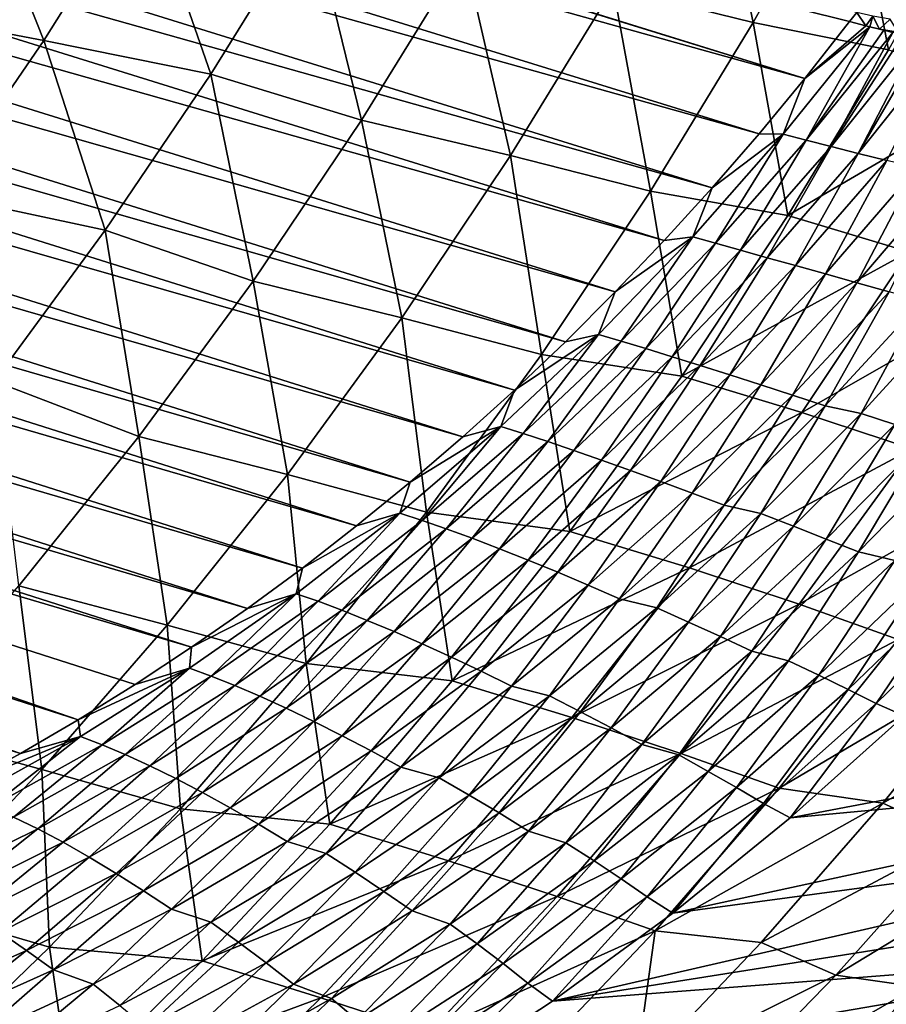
# Model space of a CAD drawing. Header units: metres. Extents: x -46 to 104, y -30 to 30.
# Tile 636 of 656: x 96.55 to 100.04, y -10.41 to -6.46. Entities that reach past the tile are written whole.
import ezdxf

# ---------------------------------------------------------------- set-up
doc = ezdxf.new("R2010")
doc.units = ezdxf.units.M
doc.layers.add('solid_26_000_502_XXX', color=7, linetype='CONTINUOUS')

msp = doc.modelspace()

# ---------------------------------------------------------------- linework, layer by layer
at = {"layer": 'solid_26_000_502_XXX'}
for points in [[(90.668579, -4.17861, 276.99881), (90.486946, -4.389445, 277.087219), (99.525375, -6.916634, 288.802917)], [(90.668579, -4.17861, 276.99881), (99.525375, -6.916634, 288.802917), (99.709572, -6.69407, 288.714935)], [(95.172081, -5.294667, 282.672699), (90.668579, -4.17861, 276.99881), (99.709572, -6.69407, 288.714935)], [(90.486946, -4.389445, 277.087219), (90.301178, -4.594897, 277.179657), (99.336861, -7.133836, 288.894989)], [(90.486946, -4.389445, 277.087219), (99.336861, -7.133836, 288.894989), (99.525375, -6.916634, 288.802917)], [(90.301178, -4.594897, 277.179657), (90.11142, -4.794817, 277.276001), (99.144142, -7.345524, 288.99115)], [(90.301178, -4.594897, 277.179657), (99.144142, -7.345524, 288.99115), (99.336861, -7.133836, 288.894989)], [(90.11142, -4.794817, 277.276001), (89.917801, -4.989059, 277.376221), (98.947372, -7.551547, 289.091339)], [(90.11142, -4.794817, 277.276001), (98.947372, -7.551547, 289.091339), (99.144142, -7.345524, 288.99115)], [(89.917801, -4.989059, 277.376221), (89.720467, -5.177482, 277.480225), (98.746681, -7.75176, 289.195435)], [(89.917801, -4.989059, 277.376221), (98.746681, -7.75176, 289.195435), (98.947372, -7.551547, 289.091339)], [(89.720467, -5.177482, 277.480225), (89.519554, -5.359948, 277.587921), (98.542213, -7.94602, 289.303375)], [(89.720467, -5.177482, 277.480225), (98.542213, -7.94602, 289.303375), (98.746681, -7.75176, 289.195435)], [(95.280037, -5.321452, 282.808899), (95.172081, -5.294667, 282.672699), (99.709572, -6.69407, 288.714935)], [(95.280037, -5.321452, 282.808899), (99.709572, -6.69407, 288.714935), (99.889305, -6.466303, 288.631195)], [(99.918625, -6.429837, 288.615082), (95.280037, -5.321452, 282.808899), (99.889305, -6.466303, 288.631195)], [(89.519554, -5.359948, 277.587921), (89.315216, -5.536325, 277.69928), (98.334114, -8.134191, 289.4151)], [(89.519554, -5.359948, 277.587921), (98.334114, -8.134191, 289.4151), (98.542213, -7.94602, 289.303375)], [(89.315216, -5.536325, 277.69928), (89.107605, -5.706485, 277.814178), (98.122528, -8.316137, 289.530548)], [(89.315216, -5.536325, 277.69928), (98.122528, -8.316137, 289.530548), (98.334114, -8.134191, 289.4151)], [(99.5019, -6.469131, 278.420624), (98.939224, -6.329808, 277.74884), (99.32634, -5.636385, 277.608032)], [(99.889618, -5.771812, 278.280151), (99.5019, -6.469131, 278.420624), (99.32634, -5.636385, 277.608032)], [(89.107605, -5.706485, 277.814178), (88.896858, -5.870304, 277.932556), (97.907608, -8.491733, 289.649597)], [(89.107605, -5.706485, 277.814178), (97.907608, -8.491733, 289.649597), (98.122528, -8.316137, 289.530548)], [(100.04528, -6.579552, 279.113983), (99.5019, -6.469131, 278.420624), (99.889618, -5.771812, 278.280151)], [(100.424271, -5.894977, 278.977234), (100.04528, -6.579552, 279.113983), (99.889618, -5.771812, 278.280151)], [(96.650139, -6.541474, 276.073944), (95.943695, -6.408446, 275.533539), (96.346519, -5.778034, 275.369232)], [(97.051987, -5.90171, 275.912109), (96.650139, -6.541474, 276.073944), (96.346519, -5.778034, 275.369232)], [(88.896858, -5.870304, 277.932556), (88.683144, -6.027663, 278.054291), (97.689507, -8.660852, 289.772186)], [(88.896858, -5.870304, 277.932556), (97.689507, -8.660852, 289.772186), (97.907608, -8.491733, 289.649597)], [(97.321785, -6.676935, 276.649292), (96.650139, -6.541474, 276.073944), (97.051987, -5.90171, 275.912109)], [(97.72316, -6.029188, 276.48938), (97.321785, -6.676935, 276.649292), (97.051987, -5.90171, 275.912109)], [(88.683144, -6.027663, 278.054291), (88.466606, -6.178447, 278.179352), (97.468369, -8.823376, 289.898193)], [(88.683144, -6.027663, 278.054291), (97.468369, -8.823376, 289.898193), (97.689507, -8.660852, 289.772186)], [(97.927856, -6.861571, 277.270477), (97.321785, -6.676935, 276.649292), (97.72316, -6.029188, 276.48938)], [(98.339989, -6.193208, 277.106934), (97.927856, -6.861571, 277.270477), (97.72316, -6.029188, 276.48938)], [(88.466606, -6.178447, 278.179352), (88.247414, -6.322546, 278.307587), (97.24437, -8.979188, 290.027588)], [(88.466606, -6.178447, 278.179352), (97.24437, -8.979188, 290.027588), (97.468369, -8.823376, 289.898193)], [(98.526672, -7.003462, 277.911682), (97.927856, -6.861571, 277.270477), (98.339989, -6.193208, 277.106934)], [(98.939224, -6.329808, 277.74884), (98.526672, -7.003462, 277.911682), (98.339989, -6.193208, 277.106934)], [(88.247414, -6.322546, 278.307587), (88.025711, -6.459857, 278.438965), (96.788383, -9.270243, 290.296082)], [(88.247414, -6.322546, 278.307587), (97.017654, -9.128179, 290.160248), (97.24437, -8.979188, 290.027588)], [(88.247414, -6.322546, 278.307587), (96.788383, -9.270243, 290.296082), (97.017654, -9.128179, 290.160248)], [(99.08857, -7.146643, 278.583252), (98.526672, -7.003462, 277.911682), (98.939224, -6.329808, 277.74884)], [(99.5019, -6.469131, 278.420624), (99.08857, -7.146643, 278.583252), (98.939224, -6.329808, 277.74884)], [(96.650139, -6.541474, 276.073944), (96.225517, -7.160763, 276.256012), (95.943695, -6.408446, 275.533539)], [(99.918625, -6.429837, 288.615082), (99.889305, -6.466303, 288.631195), (99.954544, -6.483199, 288.708191)], [(99.982132, -6.444018, 288.687714), (99.918625, -6.429837, 288.615082), (99.954544, -6.483199, 288.708191)], [(99.982132, -6.444018, 288.687714), (99.954544, -6.483199, 288.708191), (99.970528, -6.487216, 288.72525)], [(99.982132, -6.444018, 288.687714), (99.970528, -6.487216, 288.72525), (100.010033, -6.496971, 288.76474)], [(100.052055, -6.456916, 288.753784), (99.982132, -6.444018, 288.687714), (100.010033, -6.496971, 288.76474)], [(88.025711, -6.459857, 278.438965), (87.801666, -6.590278, 278.573334), (96.556725, -9.405279, 290.434998)], [(88.025711, -6.459857, 278.438965), (96.556725, -9.405279, 290.434998), (96.788383, -9.270243, 290.296082)], [(99.64164, -7.245193, 279.272003), (99.08857, -7.146643, 278.583252), (99.5019, -6.469131, 278.420624)], [(100.04528, -6.579552, 279.113983), (99.64164, -7.245193, 279.272003), (99.5019, -6.469131, 278.420624)], [(99.954544, -6.483199, 288.708191), (99.889305, -6.466303, 288.631195), (99.709572, -6.69407, 288.714935)], [(99.954544, -6.483199, 288.708191), (99.709572, -6.69407, 288.714935), (99.970528, -6.487216, 288.72525)], [(100.052055, -6.456916, 288.753784), (100.010033, -6.496971, 288.76474), (100.084747, -6.509041, 288.825775)], [(99.970528, -6.487216, 288.72525), (99.709572, -6.69407, 288.714935), (99.622871, -6.9188, 288.889069)], [(99.970528, -6.487216, 288.72525), (99.622871, -6.9188, 288.889069), (99.714752, -6.942554, 288.976105)], [(99.970528, -6.487216, 288.72525), (99.714752, -6.942554, 288.976105), (100.026405, -6.500946, 288.78009)], [(100.026405, -6.500946, 288.78009), (99.714752, -6.942554, 288.976105), (100.062706, -6.509632, 288.812286)], [(100.062706, -6.509632, 288.812286), (99.714752, -6.942554, 288.976105), (99.815224, -6.968218, 289.053894)], [(100.062706, -6.509632, 288.812286), (99.815224, -6.968218, 289.053894), (100.10482, -6.519508, 288.846619)], [(100.10482, -6.519508, 288.846619), (99.815224, -6.968218, 289.053894), (100.163857, -6.53303, 288.889984)], [(100.010033, -6.496971, 288.76474), (99.970528, -6.487216, 288.72525), (100.026405, -6.500946, 288.78009)], [(100.084747, -6.509041, 288.825775), (100.010033, -6.496971, 288.76474), (100.026405, -6.500946, 288.78009)], [(100.084747, -6.509041, 288.825775), (100.026405, -6.500946, 288.78009), (100.062706, -6.509632, 288.812286)], [(96.897385, -7.30433, 276.82959), (96.225517, -7.160763, 276.256012), (96.650139, -6.541474, 276.073944)], [(97.321785, -6.676935, 276.649292), (96.897385, -7.30433, 276.82959), (96.650139, -6.541474, 276.073944)], [(100.163857, -6.53303, 288.889984), (99.815224, -6.968218, 289.053894), (99.923546, -6.995544, 289.121887)], [(100.163857, -6.53303, 288.889984), (99.923546, -6.995544, 289.121887), (100.189743, -6.538849, 288.90744)], [(100.189743, -6.538849, 288.90744), (99.923546, -6.995544, 289.121887), (100.273277, -6.557225, 288.957886)], [(100.273277, -6.557225, 288.957886), (99.923546, -6.995544, 289.121887), (100.039253, -7.023908, 289.179382)], [(87.801666, -6.590278, 278.573334), (96.322838, -9.533194, 290.576904), (96.556725, -9.405279, 290.434998)], [(100.531868, -6.72369, 279.841217), (99.64164, -7.245193, 279.272003), (100.04528, -6.579552, 279.113983)], [(97.491447, -7.508583, 277.455536), (96.897385, -7.30433, 276.82959), (97.321785, -6.676935, 276.649292)], [(97.927856, -6.861571, 277.270477), (97.491447, -7.508583, 277.455536), (97.321785, -6.676935, 276.649292)], [(99.622871, -6.9188, 288.889069), (99.709572, -6.69407, 288.714935), (99.525375, -6.916634, 288.802917)], [(100.531868, -6.72369, 279.841217), (100.126709, -7.390388, 280.000122), (99.64164, -7.245193, 279.272003)], [(98.089645, -7.655769, 278.09613), (97.491447, -7.508583, 277.455536), (97.927856, -6.861571, 277.270477)], [(98.526672, -7.003462, 277.911682), (98.089645, -7.655769, 278.09613), (97.927856, -6.861571, 277.270477)], [(99.622871, -6.9188, 288.889069), (99.336861, -7.133836, 288.894989), (99.259026, -7.331104, 289.068146)], [(99.622871, -6.9188, 288.889069), (99.259026, -7.331104, 289.068146), (99.350426, -7.356279, 289.155273)], [(99.622871, -6.9188, 288.889069), (99.525375, -6.916634, 288.802917), (99.336861, -7.133836, 288.894989)], [(99.622871, -6.9188, 288.889069), (99.350426, -7.356279, 289.155273), (99.714752, -6.942554, 288.976105)], [(99.714752, -6.942554, 288.976105), (99.350426, -7.356279, 289.155273), (99.450134, -7.384086, 289.233185)], [(99.714752, -6.942554, 288.976105), (99.450134, -7.384086, 289.233185), (99.815224, -6.968218, 289.053894)], [(99.815224, -6.968218, 289.053894), (99.450134, -7.384086, 289.233185), (99.557465, -7.414263, 289.3013)], [(99.815224, -6.968218, 289.053894), (99.557465, -7.414263, 289.3013), (99.923546, -6.995544, 289.121887)], [(99.923546, -6.995544, 289.121887), (99.557465, -7.414263, 289.3013), (99.671928, -7.446193, 289.359009)], [(99.923546, -6.995544, 289.121887), (99.671928, -7.446193, 289.359009), (100.039253, -7.023908, 289.179382)], [(98.650597, -7.802759, 278.767639), (98.089645, -7.655769, 278.09613), (98.526672, -7.003462, 277.911682)], [(99.08857, -7.146643, 278.583252), (98.650597, -7.802759, 278.767639), (98.526672, -7.003462, 277.911682)], [(100.039253, -7.023908, 289.179382), (99.671928, -7.446193, 289.359009), (99.792572, -7.47972, 289.405975)], [(100.039253, -7.023908, 289.179382), (99.792572, -7.47972, 289.405975), (100.161354, -7.053189, 289.226135)], [(100.161354, -7.053189, 289.226135), (99.792572, -7.47972, 289.405975), (99.918297, -7.514761, 289.441925)], [(100.161354, -7.053189, 289.226135), (99.918297, -7.514761, 289.441925), (100.288757, -7.083351, 289.261841)], [(100.288757, -7.083351, 289.261841), (99.918297, -7.514761, 289.441925), (100.048203, -7.550974, 289.466644)], [(99.214249, -7.890403, 279.450958), (98.650597, -7.802759, 278.767639), (99.08857, -7.146643, 278.583252)], [(99.64164, -7.245193, 279.272003), (99.214249, -7.890403, 279.450958), (99.08857, -7.146643, 278.583252)], [(99.259026, -7.331104, 289.068146), (99.336861, -7.133836, 288.894989), (99.144142, -7.345524, 288.99115)], [(96.897385, -7.30433, 276.82959), (96.45092, -7.909967, 277.029877), (96.225517, -7.160763, 276.256012)], [(100.126709, -7.390388, 280.000122), (99.214249, -7.890403, 279.450958), (99.64164, -7.245193, 279.272003)], [(97.031784, -8.132729, 277.661621), (96.45092, -7.909967, 277.029877), (96.897385, -7.30433, 276.82959)], [(97.491447, -7.508583, 277.455536), (97.031784, -8.132729, 277.661621), (96.897385, -7.30433, 276.82959)], [(99.259026, -7.331104, 289.068146), (98.947372, -7.551547, 289.091339), (98.880219, -7.722757, 289.261963)], [(99.259026, -7.331104, 289.068146), (98.880219, -7.722757, 289.261963), (98.971054, -7.749319, 289.349213)], [(99.259026, -7.331104, 289.068146), (99.144142, -7.345524, 288.99115), (98.947372, -7.551547, 289.091339)], [(99.259026, -7.331104, 289.068146), (98.971054, -7.749319, 289.349213), (99.350426, -7.356279, 289.155273)], [(99.350426, -7.356279, 289.155273), (98.971054, -7.749319, 289.349213), (99.069923, -7.779216, 289.427307)], [(99.350426, -7.356279, 289.155273), (99.069923, -7.779216, 289.427307), (99.450134, -7.384086, 289.233185)], [(99.450134, -7.384086, 289.233185), (99.069923, -7.779216, 289.427307), (99.176117, -7.812173, 289.495697)], [(99.450134, -7.384086, 289.233185), (99.176117, -7.812173, 289.495697), (99.557465, -7.414263, 289.3013)], [(100.126709, -7.390388, 280.000122), (99.697693, -8.036498, 280.180054), (99.214249, -7.890403, 279.450958)], [(100.571655, -7.536503, 280.754517), (99.697693, -8.036498, 280.180054), (100.126709, -7.390388, 280.000122)], [(99.557465, -7.414263, 289.3013), (99.176117, -7.812173, 289.495697), (99.289185, -7.847582, 289.553711)], [(99.557465, -7.414263, 289.3013), (99.289185, -7.847582, 289.553711), (99.671928, -7.446193, 289.359009)], [(99.671928, -7.446193, 289.359009), (99.289185, -7.847582, 289.553711), (99.408173, -7.885251, 289.601044)], [(99.671928, -7.446193, 289.359009), (99.408173, -7.885251, 289.601044), (99.792572, -7.47972, 289.405975)], [(97.629158, -8.285204, 278.301758), (97.031784, -8.132729, 277.661621), (97.491447, -7.508583, 277.455536)], [(98.089645, -7.655769, 278.09613), (97.629158, -8.285204, 278.301758), (97.491447, -7.508583, 277.455536)], [(99.792572, -7.47972, 289.405975), (99.408173, -7.885251, 289.601044), (99.531998, -7.925053, 289.637421)], [(99.792572, -7.47972, 289.405975), (99.531998, -7.925053, 289.637421), (99.918297, -7.514761, 289.441925)], [(98.880219, -7.722757, 289.261963), (98.947372, -7.551547, 289.091339), (98.746681, -7.75176, 289.195435)], [(99.918297, -7.514761, 289.441925), (99.531998, -7.925053, 289.637421), (99.659782, -7.966613, 289.662628)], [(99.918297, -7.514761, 289.441925), (99.659782, -7.966613, 289.662628), (100.048203, -7.550974, 289.466644)], [(100.048203, -7.550974, 289.466644), (99.659782, -7.966613, 289.662628), (99.790581, -8.009562, 289.676453)], [(100.571655, -7.536503, 280.754517), (100.140579, -8.182152, 280.936005), (99.697693, -8.036498, 280.180054)], [(100.048203, -7.550974, 289.466644), (99.790581, -8.009562, 289.676453), (100.181328, -7.588024, 289.47995)], [(100.181328, -7.588024, 289.47995), (99.790581, -8.009562, 289.676453), (99.936386, -8.040057, 289.672211)], [(100.181328, -7.588024, 289.47995), (99.936386, -8.040057, 289.672211), (100.324989, -7.616125, 289.477753)], [(100.324989, -7.616125, 289.477753), (99.936386, -8.040057, 289.672211), (100.070435, -8.084414, 289.663147)], [(98.188995, -8.435941, 278.973358), (97.629158, -8.285204, 278.301758), (98.089645, -7.655769, 278.09613)], [(98.650597, -7.802759, 278.767639), (98.188995, -8.435941, 278.973358), (98.089645, -7.655769, 278.09613)], [(98.880219, -7.722757, 289.261963), (98.542213, -7.94602, 289.303375), (98.487427, -8.092746, 289.469971)], [(98.880219, -7.722757, 289.261963), (98.487427, -8.092746, 289.469971), (98.577644, -8.120653, 289.557373)], [(98.880219, -7.722757, 289.261963), (98.746681, -7.75176, 289.195435), (98.542213, -7.94602, 289.303375)], [(98.880219, -7.722757, 289.261963), (98.577644, -8.120653, 289.557373), (98.971054, -7.749319, 289.349213)], [(98.971054, -7.749319, 289.349213), (98.577644, -8.120653, 289.557373), (98.675568, -8.15258, 289.635773)], [(98.971054, -7.749319, 289.349213), (98.675568, -8.15258, 289.635773), (99.069923, -7.779216, 289.427307)], [(99.069923, -7.779216, 289.427307), (98.675568, -8.15258, 289.635773), (98.780502, -8.188238, 289.704529)], [(99.069923, -7.779216, 289.427307), (98.780502, -8.188238, 289.704529), (99.176117, -7.812173, 289.495697)], [(98.764084, -8.51373, 279.650421), (98.188995, -8.435941, 278.973358), (98.650597, -7.802759, 278.767639)], [(99.214249, -7.890403, 279.450958), (98.764084, -8.51373, 279.650421), (98.650597, -7.802759, 278.767639)], [(99.176117, -7.812173, 289.495697), (98.780502, -8.188238, 289.704529), (98.892014, -8.227025, 289.763)], [(99.176117, -7.812173, 289.495697), (98.892014, -8.227025, 289.763), (99.289185, -7.847582, 289.553711)], [(99.289185, -7.847582, 289.553711), (98.892014, -8.227025, 289.763), (99.009163, -8.268719, 289.810852)], [(99.289185, -7.847582, 289.553711), (99.009163, -8.268719, 289.810852), (99.408173, -7.885251, 289.601044)], [(99.697693, -8.036498, 280.180054), (98.764084, -8.51373, 279.650421), (99.214249, -7.890403, 279.450958)], [(99.408173, -7.885251, 289.601044), (99.009163, -8.268719, 289.810852), (99.130882, -8.313147, 289.847839)], [(99.408173, -7.885251, 289.601044), (99.130882, -8.313147, 289.847839), (99.531998, -7.925053, 289.637421)], [(97.031784, -8.132729, 277.661621), (96.549957, -8.732547, 277.888275), (96.45092, -7.909967, 277.029877)], [(98.487427, -8.092746, 289.469971), (98.542213, -7.94602, 289.303375), (98.334114, -8.134191, 289.4151)], [(99.531998, -7.925053, 289.637421), (99.130882, -8.313147, 289.847839), (99.256302, -8.359904, 289.873688)], [(99.531998, -7.925053, 289.637421), (99.256302, -8.359904, 289.873688), (99.659782, -7.966613, 289.662628)], [(99.659782, -7.966613, 289.662628), (99.256302, -8.359904, 289.873688), (99.384506, -8.408587, 289.888245)], [(99.659782, -7.966613, 289.662628), (99.384506, -8.408587, 289.888245), (99.790581, -8.009562, 289.676453)], [(99.790581, -8.009562, 289.676453), (99.384506, -8.408587, 289.888245), (99.532463, -8.441818, 289.881958)], [(99.790581, -8.009562, 289.676453), (99.532463, -8.441818, 289.881958), (99.936386, -8.040057, 289.672211)], [(99.697693, -8.036498, 280.180054), (99.245796, -8.660557, 280.380646), (98.764084, -8.51373, 279.650421)], [(100.140579, -8.182152, 280.936005), (99.245796, -8.660557, 280.380646), (99.697693, -8.036498, 280.180054)], [(99.936386, -8.040057, 289.672211), (99.532463, -8.441818, 289.881958), (99.663567, -8.492791, 289.873688)], [(99.936386, -8.040057, 289.672211), (99.663567, -8.492791, 289.873688), (100.070435, -8.084414, 289.663147)], [(98.487427, -8.092746, 289.469971), (98.122528, -8.316137, 289.530548), (98.081657, -8.44011, 289.69162)], [(98.487427, -8.092746, 289.469971), (98.081657, -8.44011, 289.69162), (98.171196, -8.46932, 289.779297)], [(98.487427, -8.092746, 289.469971), (98.334114, -8.134191, 289.4151), (98.122528, -8.316137, 289.530548)], [(98.487427, -8.092746, 289.469971), (98.171196, -8.46932, 289.779297), (98.577644, -8.120653, 289.557373)], [(100.070435, -8.084414, 289.663147), (99.663567, -8.492791, 289.873688), (99.794609, -8.544409, 289.854095)], [(100.070435, -8.084414, 289.663147), (99.794609, -8.544409, 289.854095), (100.204575, -8.129015, 289.6427)], [(97.146301, -8.890293, 278.528137), (96.549957, -8.732547, 277.888275), (97.031784, -8.132729, 277.661621)], [(97.629158, -8.285204, 278.301758), (97.146301, -8.890293, 278.528137), (97.031784, -8.132729, 277.661621)], [(98.577644, -8.120653, 289.557373), (98.171196, -8.46932, 289.779297), (98.268089, -8.503209, 289.858002)], [(98.577644, -8.120653, 289.557373), (98.268089, -8.503209, 289.858002), (98.675568, -8.15258, 289.635773)], [(100.204575, -8.129015, 289.6427), (99.794609, -8.544409, 289.854095), (99.924622, -8.596248, 289.823303)], [(100.204575, -8.129015, 289.6427), (99.924622, -8.596248, 289.823303), (100.33783, -8.173488, 289.611053)], [(98.675568, -8.15258, 289.635773), (98.268089, -8.503209, 289.858002), (98.371651, -8.541478, 289.927246)], [(98.675568, -8.15258, 289.635773), (98.371651, -8.541478, 289.927246), (98.780502, -8.188238, 289.704529)], [(100.140579, -8.182152, 280.936005), (99.686546, -8.805516, 281.138245), (99.245796, -8.660557, 280.380646)], [(100.541687, -8.327192, 281.717529), (99.686546, -8.805516, 281.138245), (100.140579, -8.182152, 280.936005)], [(100.33783, -8.173488, 289.611053), (99.924622, -8.596248, 289.823303), (100.070717, -8.630062, 289.772186)], [(98.780502, -8.188238, 289.704529), (98.371651, -8.541478, 289.927246), (98.481461, -8.583533, 289.986298)], [(98.780502, -8.188238, 289.704529), (98.481461, -8.583533, 289.986298), (98.892014, -8.227025, 289.763)], [(98.892014, -8.227025, 289.763), (98.481461, -8.583533, 289.986298), (98.596596, -8.629121, 290.034821)], [(98.892014, -8.227025, 289.763), (98.596596, -8.629121, 290.034821), (99.009163, -8.268719, 289.810852)], [(97.704857, -9.044704, 279.19989), (97.146301, -8.890293, 278.528137), (97.629158, -8.285204, 278.301758)], [(98.188995, -8.435941, 278.973358), (97.704857, -9.044704, 279.19989), (97.629158, -8.285204, 278.301758)], [(99.009163, -8.268719, 289.810852), (98.596596, -8.629121, 290.034821), (98.715996, -8.678024, 290.072601)], [(99.009163, -8.268719, 289.810852), (98.715996, -8.678024, 290.072601), (99.130882, -8.313147, 289.847839)], [(98.081657, -8.44011, 289.69162), (98.122528, -8.316137, 289.530548), (97.907608, -8.491733, 289.649597)], [(99.130882, -8.313147, 289.847839), (98.715996, -8.678024, 290.072601), (98.838821, -8.729812, 290.099335)], [(99.130882, -8.313147, 289.847839), (98.838821, -8.729812, 290.099335), (99.256302, -8.359904, 289.873688)], [(100.541687, -8.327192, 281.717529), (100.08506, -8.948452, 281.922028), (99.686546, -8.805516, 281.138245)], [(99.256302, -8.359904, 289.873688), (98.838821, -8.729812, 290.099335), (98.96418, -8.78404, 290.114838)], [(99.256302, -8.359904, 289.873688), (98.96418, -8.78404, 290.114838), (99.384506, -8.408587, 289.888245)], [(99.384506, -8.408587, 289.888245), (98.96418, -8.78404, 290.114838), (99.114273, -8.820362, 290.106415)], [(99.384506, -8.408587, 289.888245), (99.114273, -8.820362, 290.106415), (99.532463, -8.441818, 289.881958)], [(98.081657, -8.44011, 289.69162), (97.689507, -8.660852, 289.772186), (97.663979, -8.763949, 289.926392)], [(98.081657, -8.44011, 289.69162), (97.663979, -8.763949, 289.926392), (97.752777, -8.794414, 290.014343)], [(98.081657, -8.44011, 289.69162), (97.907608, -8.491733, 289.649597), (97.689507, -8.660852, 289.772186)], [(98.292152, -9.113773, 279.869995), (97.704857, -9.044704, 279.19989), (98.188995, -8.435941, 278.973358)], [(98.081657, -8.44011, 289.69162), (97.752777, -8.794414, 290.014343), (98.171196, -8.46932, 289.779297)], [(98.764084, -8.51373, 279.650421), (98.292152, -9.113773, 279.869995), (98.188995, -8.435941, 278.973358)], [(99.532463, -8.441818, 289.881958), (99.114273, -8.820362, 290.106415), (99.242142, -8.877746, 290.099182)], [(99.532463, -8.441818, 289.881958), (99.242142, -8.877746, 290.099182), (99.663567, -8.492791, 289.873688)], [(98.171196, -8.46932, 289.779297), (97.752777, -8.794414, 290.014343), (97.848557, -8.830191, 290.093506)], [(98.171196, -8.46932, 289.779297), (97.848557, -8.830191, 290.093506), (98.268089, -8.503209, 289.858002)], [(99.663567, -8.492791, 289.873688), (99.242142, -8.877746, 290.099182), (99.369766, -8.936161, 290.080688)], [(99.663567, -8.492791, 289.873688), (99.369766, -8.936161, 290.080688), (99.794609, -8.544409, 289.854095)], [(98.268089, -8.503209, 289.858002), (97.848557, -8.830191, 290.093506), (97.95063, -8.870974, 290.1633)], [(98.268089, -8.503209, 289.858002), (97.95063, -8.870974, 290.1633), (98.371651, -8.541478, 289.927246)], [(98.371651, -8.541478, 289.927246), (97.95063, -8.870974, 290.1633), (98.058601, -8.916176, 290.223053)], [(98.371651, -8.541478, 289.927246), (98.058601, -8.916176, 290.223053), (98.481461, -8.583533, 289.986298)], [(99.245796, -8.660557, 280.380646), (98.292152, -9.113773, 279.869995), (98.764084, -8.51373, 279.650421)], [(99.794609, -8.544409, 289.854095), (99.369766, -8.936161, 290.080688), (99.496223, -8.995139, 290.051056)], [(99.794609, -8.544409, 289.854095), (99.496223, -8.995139, 290.051056), (99.924622, -8.596248, 289.823303)], [(98.481461, -8.583533, 289.986298), (98.058601, -8.916176, 290.223053), (98.171539, -8.965512, 290.2724)], [(98.481461, -8.583533, 289.986298), (98.171539, -8.965512, 290.2724), (98.596596, -8.629121, 290.034821)], [(99.924622, -8.596248, 289.823303), (99.496223, -8.995139, 290.051056), (99.643936, -9.033226, 289.997986)], [(99.924622, -8.596248, 289.823303), (99.643936, -9.033226, 289.997986), (100.070717, -8.630062, 289.772186)], [(97.663979, -8.763949, 289.926392), (97.689507, -8.660852, 289.772186), (97.468369, -8.823376, 289.898193)], [(98.596596, -8.629121, 290.034821), (98.171539, -8.965512, 290.2724), (98.288429, -9.018726, 290.311127)], [(98.596596, -8.629121, 290.034821), (98.288429, -9.018726, 290.311127), (98.715996, -8.678024, 290.072601)], [(99.245796, -8.660557, 280.380646), (98.772041, -9.261149, 280.601379), (98.292152, -9.113773, 279.869995)], [(99.686546, -8.805516, 281.138245), (98.772041, -9.261149, 280.601379), (99.245796, -8.660557, 280.380646)], [(100.070717, -8.630062, 289.772186), (99.643936, -9.033226, 289.997986), (99.765488, -9.091544, 289.946777)], [(100.070717, -8.630062, 289.772186), (99.765488, -9.091544, 289.946777), (100.195992, -8.680787, 289.719818)], [(98.715996, -8.678024, 290.072601), (98.288429, -9.018726, 290.311127), (98.408447, -9.075358, 290.338898)], [(98.715996, -8.678024, 290.072601), (98.408447, -9.075358, 290.338898), (98.838821, -8.729812, 290.099335)], [(100.195992, -8.680787, 289.719818), (99.765488, -9.091544, 289.946777), (99.883141, -9.149052, 289.885376)], [(100.195992, -8.680787, 289.719818), (99.883141, -9.149052, 289.885376), (100.317429, -8.730523, 289.657227)], [(96.642204, -9.469621, 278.774658), (96.047081, -9.306632, 278.134979), (96.549957, -8.732547, 277.888275)], [(97.146301, -8.890293, 278.528137), (96.642204, -9.469621, 278.774658), (96.549957, -8.732547, 277.888275)], [(98.838821, -8.729812, 290.099335), (98.408447, -9.075358, 290.338898), (98.530708, -9.134933, 290.355591)], [(98.838821, -8.729812, 290.099335), (98.530708, -9.134933, 290.355591), (98.96418, -8.78404, 290.114838)], [(100.317429, -8.730523, 289.657227), (99.883141, -9.149052, 289.885376), (99.996033, -9.205317, 289.814178)], [(100.317429, -8.730523, 289.657227), (99.996033, -9.205317, 289.814178), (100.434135, -8.778895, 289.584869)], [(97.663979, -8.763949, 289.926392), (97.24437, -8.979188, 290.027588), (97.235458, -9.063425, 290.173645)], [(97.663979, -8.763949, 289.926392), (97.235458, -9.063425, 290.173645), (97.323479, -9.09509, 290.261902)], [(97.663979, -8.763949, 289.926392), (97.468369, -8.823376, 289.898193), (97.24437, -8.979188, 290.027588)], [(97.663979, -8.763949, 289.926392), (97.323479, -9.09509, 290.261902), (97.752777, -8.794414, 290.014343)], [(100.434135, -8.778895, 289.584869), (99.996033, -9.205317, 289.814178), (100.10833, -9.255098, 289.73114)], [(97.752777, -8.794414, 290.014343), (97.323479, -9.09509, 290.261902), (97.418053, -9.132677, 290.341583)], [(97.752777, -8.794414, 290.014343), (97.418053, -9.132677, 290.341583), (97.848557, -8.830191, 290.093506)], [(98.96418, -8.78404, 290.114838), (98.530708, -9.134933, 290.355591), (98.682907, -9.174706, 290.345001)], [(98.96418, -8.78404, 290.114838), (98.682907, -9.174706, 290.345001), (99.114273, -8.820362, 290.106415)], [(99.686546, -8.805516, 281.138245), (99.210594, -9.405169, 281.360748), (98.772041, -9.261149, 280.601379)], [(100.08506, -8.948452, 281.922028), (99.210594, -9.405169, 281.360748), (99.686546, -8.805516, 281.138245)], [(97.848557, -8.830191, 290.093506), (97.418053, -9.132677, 290.341583), (97.518532, -9.175867, 290.412048)], [(97.848557, -8.830191, 290.093506), (97.518532, -9.175867, 290.412048), (97.95063, -8.870974, 290.1633)], [(99.114273, -8.820362, 290.106415), (98.682907, -9.174706, 290.345001), (98.807251, -9.23827, 290.339081)], [(99.114273, -8.820362, 290.106415), (98.807251, -9.23827, 290.339081), (99.242142, -8.877746, 290.099182)], [(97.199318, -9.627622, 279.446777), (96.642204, -9.469621, 278.774658), (97.146301, -8.890293, 278.528137)], [(97.704857, -9.044704, 279.19989), (97.199318, -9.627622, 279.446777), (97.146301, -8.890293, 278.528137)], [(97.95063, -8.870974, 290.1633), (97.518532, -9.175867, 290.412048), (97.624519, -9.224084, 290.472626)], [(97.95063, -8.870974, 290.1633), (97.624519, -9.224084, 290.472626), (98.058601, -8.916176, 290.223053)], [(99.242142, -8.877746, 290.099182), (98.807251, -9.23827, 290.339081), (98.931168, -9.303243, 290.32193)], [(99.242142, -8.877746, 290.099182), (98.931168, -9.303243, 290.32193), (99.369766, -8.936161, 290.080688)], [(98.058601, -8.916176, 290.223053), (97.624519, -9.224084, 290.472626), (97.735115, -9.277014, 290.522949)], [(98.058601, -8.916176, 290.223053), (97.735115, -9.277014, 290.522949), (98.171539, -8.965512, 290.2724)], [(99.369766, -8.936161, 290.080688), (98.931168, -9.303243, 290.32193), (99.053749, -9.369108, 290.293732)], [(99.369766, -8.936161, 290.080688), (99.053749, -9.369108, 290.293732), (99.496223, -8.995139, 290.051056)], [(98.171539, -8.965512, 290.2724), (97.735115, -9.277014, 290.522949), (97.849312, -9.334359, 290.562775)], [(98.171539, -8.965512, 290.2724), (97.849312, -9.334359, 290.562775), (98.288429, -9.018726, 290.311127)], [(100.08506, -8.948452, 281.922028), (99.606468, -9.545682, 282.146881), (99.210594, -9.405169, 281.360748)], [(100.491554, -9.022498, 282.707062), (99.606468, -9.545682, 282.146881), (100.08506, -8.948452, 281.922028)], [(97.235458, -9.063425, 290.173645), (97.24437, -8.979188, 290.027588), (97.017654, -9.128179, 290.160248)], [(99.496223, -8.995139, 290.051056), (99.053749, -9.369108, 290.293732), (99.203003, -9.411796, 290.238647)], [(99.496223, -8.995139, 290.051056), (99.203003, -9.411796, 290.238647), (99.643936, -9.033226, 289.997986)], [(97.799507, -9.689183, 280.109131), (97.199318, -9.627622, 279.446777), (97.704857, -9.044704, 279.19989)], [(98.292152, -9.113773, 279.869995), (97.799507, -9.689183, 280.109131), (97.704857, -9.044704, 279.19989)], [(98.288429, -9.018726, 290.311127), (97.849312, -9.334359, 290.562775), (97.966301, -9.395634, 290.591827)], [(98.288429, -9.018726, 290.311127), (97.966301, -9.395634, 290.591827), (98.408447, -9.075358, 290.338898)], [(99.643936, -9.033226, 289.997986), (99.203003, -9.411796, 290.238647), (99.320503, -9.477448, 290.188904)], [(99.643936, -9.033226, 289.997986), (99.320503, -9.477448, 290.188904), (99.765488, -9.091544, 289.946777)], [(100.491554, -9.022498, 282.707062), (100.023018, -9.605659, 282.92749), (99.606468, -9.545682, 282.146881)], [(100.799164, -9.164728, 283.54068), (100.023018, -9.605659, 282.92749), (100.491554, -9.022498, 282.707062)], [(97.235458, -9.063425, 290.173645), (97.017654, -9.128179, 290.160248), (96.788383, -9.270243, 290.296082)], [(97.235458, -9.063425, 290.173645), (96.788383, -9.270243, 290.296082), (96.797218, -9.33776, 290.432739)], [(97.235458, -9.063425, 290.173645), (96.797218, -9.33776, 290.432739), (96.884399, -9.370569, 290.521393)], [(97.235458, -9.063425, 290.173645), (96.884399, -9.370569, 290.521393), (97.323479, -9.09509, 290.261902)], [(97.323479, -9.09509, 290.261902), (96.884399, -9.370569, 290.521393), (96.977707, -9.409881, 290.601624)], [(97.323479, -9.09509, 290.261902), (96.977707, -9.409881, 290.601624), (97.418053, -9.132677, 290.341583)], [(98.408447, -9.075358, 290.338898), (97.966301, -9.395634, 290.591827), (98.085243, -9.460332, 290.609863)], [(98.408447, -9.075358, 290.338898), (98.085243, -9.460332, 290.609863), (98.530708, -9.134933, 290.355591)], [(99.765488, -9.091544, 289.946777), (99.320503, -9.477448, 290.188904), (99.434029, -9.542463, 290.128967)], [(99.765488, -9.091544, 289.946777), (99.434029, -9.542463, 290.128967), (99.883141, -9.149052, 289.885376)], [(97.418053, -9.132677, 290.341583), (96.977707, -9.409881, 290.601624), (97.076492, -9.455364, 290.672852)], [(97.418053, -9.132677, 290.341583), (97.076492, -9.455364, 290.672852), (97.518532, -9.175867, 290.412048)], [(98.772041, -9.261149, 280.601379), (97.799507, -9.689183, 280.109131), (98.292152, -9.113773, 279.869995)], [(98.530708, -9.134933, 290.355591), (98.085243, -9.460332, 290.609863), (98.239487, -9.503925, 290.597076)], [(98.530708, -9.134933, 290.355591), (98.239487, -9.503925, 290.597076), (98.682907, -9.174706, 290.345001)], [(98.682907, -9.174706, 290.345001), (98.239487, -9.503925, 290.597076), (98.360046, -9.573421, 290.592682)], [(98.682907, -9.174706, 290.345001), (98.360046, -9.573421, 290.592682), (98.807251, -9.23827, 290.339081)], [(99.883141, -9.149052, 289.885376), (99.434029, -9.542463, 290.128967), (99.542755, -9.606356, 290.059265)], [(99.883141, -9.149052, 289.885376), (99.542755, -9.606356, 290.059265), (99.996033, -9.205317, 289.814178)], [(100.799164, -9.164728, 283.54068), (100.326668, -9.742739, 283.764954), (100.023018, -9.605659, 282.92749)], [(97.518532, -9.175867, 290.412048), (97.076492, -9.455364, 290.672852), (97.180367, -9.506454, 290.734375)], [(97.518532, -9.175867, 290.412048), (97.180367, -9.506454, 290.734375), (97.624519, -9.224084, 290.472626)], [(99.996033, -9.205317, 289.814178), (99.542755, -9.606356, 290.059265), (99.650681, -9.664434, 289.977722)], [(99.650681, -9.664434, 289.977722), (101.946846, -9.448498, 288.381744), (102.171944, -9.184266, 288.272736)], [(100.10833, -9.255098, 289.73114), (99.650681, -9.664434, 289.977722), (102.171944, -9.184266, 288.272736)], [(99.996033, -9.205317, 289.814178), (99.650681, -9.664434, 289.977722), (100.10833, -9.255098, 289.73114)], [(97.624519, -9.224084, 290.472626), (97.180367, -9.506454, 290.734375), (97.288467, -9.562809, 290.785797)], [(97.624519, -9.224084, 290.472626), (97.288467, -9.562809, 290.785797), (97.735115, -9.277014, 290.522949)], [(98.807251, -9.23827, 290.339081), (98.360046, -9.573421, 290.592682), (98.479973, -9.64469, 290.577179)], [(98.807251, -9.23827, 290.339081), (98.479973, -9.64469, 290.577179), (98.931168, -9.303243, 290.32193)], [(96.797218, -9.33776, 290.432739), (96.788383, -9.270243, 290.296082), (96.556725, -9.405279, 290.434998)], [(97.735115, -9.277014, 290.522949), (97.288467, -9.562809, 290.785797), (97.399796, -9.624092, 290.826904)], [(97.735115, -9.277014, 290.522949), (97.399796, -9.624092, 290.826904), (97.849312, -9.334359, 290.562775)], [(98.772041, -9.261149, 280.601379), (98.277489, -9.836918, 280.841797), (97.799507, -9.689183, 280.109131)], [(99.210594, -9.405169, 281.360748), (98.277489, -9.836918, 280.841797), (98.772041, -9.261149, 280.601379)], [(96.642204, -9.469621, 278.774658), (96.118042, -10.02183, 279.040833), (96.047081, -9.306632, 278.134979)], [(98.931168, -9.303243, 290.32193), (98.479973, -9.64469, 290.577179), (98.598373, -9.717168, 290.550659)], [(98.931168, -9.303243, 290.32193), (98.598373, -9.717168, 290.550659), (99.053749, -9.369108, 290.293732)], [(96.797218, -9.33776, 290.432739), (96.556725, -9.405279, 290.434998), (96.322838, -9.533194, 290.576904)], [(96.797218, -9.33776, 290.432739), (96.322838, -9.533194, 290.576904), (96.350388, -9.586244, 290.703033)], [(96.797218, -9.33776, 290.432739), (96.350388, -9.586244, 290.703033), (96.436684, -9.620137, 290.792084)], [(96.797218, -9.33776, 290.432739), (96.436684, -9.620137, 290.792084), (96.884399, -9.370569, 290.521393)], [(96.884399, -9.370569, 290.521393), (96.436684, -9.620137, 290.792084), (96.528648, -9.661081, 290.872955)], [(96.884399, -9.370569, 290.521393), (96.528648, -9.661081, 290.872955), (96.977707, -9.409881, 290.601624)], [(97.849312, -9.334359, 290.562775), (97.399796, -9.624092, 290.826904), (97.513565, -9.689793, 290.857391)], [(97.849312, -9.334359, 290.562775), (97.513565, -9.689793, 290.857391), (97.966301, -9.395634, 290.591827)], [(99.053749, -9.369108, 290.293732), (98.598373, -9.717168, 290.550659), (98.749062, -9.764787, 290.493591)], [(99.053749, -9.369108, 290.293732), (98.749062, -9.764787, 290.493591), (99.203003, -9.411796, 290.238647)], [(96.977707, -9.409881, 290.601624), (96.528648, -9.661081, 290.872955), (96.625641, -9.708737, 290.945038)], [(96.977707, -9.409881, 290.601624), (96.625641, -9.708737, 290.945038), (97.076492, -9.455364, 290.672852)], [(97.966301, -9.395634, 290.591827), (97.513565, -9.689793, 290.857391), (97.628967, -9.759377, 290.877014)], [(97.966301, -9.395634, 290.591827), (97.628967, -9.759377, 290.877014), (98.085243, -9.460332, 290.609863)], [(99.210594, -9.405169, 281.360748), (98.713799, -9.979739, 281.602997), (98.277489, -9.836918, 280.841797)], [(99.606468, -9.545682, 282.146881), (98.713799, -9.979739, 281.602997), (99.210594, -9.405169, 281.360748)], [(99.203003, -9.411796, 290.238647), (98.749062, -9.764787, 290.493591), (98.862198, -9.83749, 290.445587)], [(99.203003, -9.411796, 290.238647), (98.862198, -9.83749, 290.445587), (99.320503, -9.477448, 290.188904)], [(99.178986, -10.046774, 290.239594), (101.716896, -9.706618, 288.495392), (101.946846, -9.448498, 288.381744)], [(99.650681, -9.664434, 289.977722), (99.178986, -10.046774, 290.239594), (101.946846, -9.448498, 288.381744)], [(96.673561, -10.183327, 279.713379), (96.118042, -10.02183, 279.040833), (96.642204, -9.469621, 278.774658)], [(97.076492, -9.455364, 290.672852), (96.625641, -9.708737, 290.945038), (96.727303, -9.762549, 291.007599)], [(97.199318, -9.627622, 279.446777), (96.673561, -10.183327, 279.713379), (96.642204, -9.469621, 278.774658)], [(97.076492, -9.455364, 290.672852), (96.727303, -9.762549, 291.007599), (97.180367, -9.506454, 290.734375)], [(98.085243, -9.460332, 290.609863), (97.628967, -9.759377, 290.877014), (97.785156, -9.807165, 290.862)], [(98.085243, -9.460332, 290.609863), (97.785156, -9.807165, 290.862), (98.239487, -9.503925, 290.597076)], [(99.320503, -9.477448, 290.188904), (98.862198, -9.83749, 290.445587), (98.971275, -9.909724, 290.387421)], [(99.320503, -9.477448, 290.188904), (98.971275, -9.909724, 290.387421), (99.434029, -9.542463, 290.128967)], [(97.180367, -9.506454, 290.734375), (96.727303, -9.762549, 291.007599), (96.832756, -9.822149, 291.060303)], [(97.180367, -9.506454, 290.734375), (96.832756, -9.822149, 291.060303), (97.288467, -9.562809, 290.785797)], [(98.239487, -9.503925, 290.597076), (97.785156, -9.807165, 290.862), (97.901688, -9.882325, 290.859406)], [(98.239487, -9.503925, 290.597076), (97.901688, -9.882325, 290.859406), (98.360046, -9.573421, 290.592682)], [(97.288467, -9.562809, 290.785797), (96.832756, -9.822149, 291.060303), (96.941055, -9.887165, 291.102844)], [(97.288467, -9.562809, 290.785797), (96.941055, -9.887165, 291.102844), (97.399796, -9.624092, 290.826904)], [(99.606468, -9.545682, 282.146881), (99.107025, -10.117498, 282.391571), (98.713799, -9.979739, 281.602997)], [(99.434029, -9.542463, 290.128967), (98.971275, -9.909724, 290.387421), (99.075508, -9.980952, 290.319489)], [(99.434029, -9.542463, 290.128967), (99.075508, -9.980952, 290.319489), (99.542755, -9.606356, 290.059265)], [(100.023018, -9.605659, 282.92749), (99.107025, -10.117498, 282.391571), (99.606468, -9.545682, 282.146881)], [(98.360046, -9.573421, 290.592682), (97.901688, -9.882325, 290.859406), (98.017349, -9.959605, 290.845764)], [(98.360046, -9.573421, 290.592682), (98.017349, -9.959605, 290.845764), (98.479973, -9.64469, 290.577179)], [(99.542755, -9.606356, 290.059265), (99.075508, -9.980952, 290.319489), (99.178986, -10.046774, 290.239594)], [(100.023018, -9.605659, 282.92749), (99.534409, -10.164295, 283.167023), (99.107025, -10.117498, 282.391571)], [(99.542755, -9.606356, 290.059265), (99.178986, -10.046774, 290.239594), (99.650681, -9.664434, 289.977722)], [(100.326668, -9.742739, 283.764954), (99.534409, -10.164295, 283.167023), (100.023018, -9.605659, 282.92749)], [(97.28727, -10.238665, 280.36731), (96.673561, -10.183327, 279.713379), (97.199318, -9.627622, 279.446777)], [(97.399796, -9.624092, 290.826904), (96.941055, -9.887165, 291.102844), (97.051422, -9.957061, 291.134918)], [(97.399796, -9.624092, 290.826904), (97.051422, -9.957061, 291.134918), (97.513565, -9.689793, 290.857391)], [(97.799507, -9.689183, 280.109131), (97.28727, -10.238665, 280.36731), (97.199318, -9.627622, 279.446777)], [(98.479973, -9.64469, 290.577179), (98.017349, -9.959605, 290.845764), (98.131302, -10.0384, 290.821167)], [(98.479973, -9.64469, 290.577179), (98.131302, -10.0384, 290.821167), (98.598373, -9.717168, 290.550659)], [(96.528648, -9.661081, 290.872955), (96.167175, -9.935327, 291.227875), (96.625641, -9.708737, 290.945038)], [(98.277489, -9.836918, 280.841797), (97.28727, -10.238665, 280.36731), (97.799507, -9.689183, 280.109131)], [(96.625641, -9.708737, 290.945038), (96.167175, -9.935327, 291.227875), (96.266495, -9.991701, 291.291626)], [(96.625641, -9.708737, 290.945038), (96.266495, -9.991701, 291.291626), (96.727303, -9.762549, 291.007599)], [(97.513565, -9.689793, 290.857391), (97.051422, -9.957061, 291.134918), (97.163086, -10.031277, 291.156311)], [(97.513565, -9.689793, 290.857391), (97.163086, -10.031277, 291.156311), (97.628967, -9.759377, 290.877014)], [(98.598373, -9.717168, 290.550659), (98.131302, -10.0384, 290.821167), (98.283295, -10.091285, 290.762146)], [(98.598373, -9.717168, 290.550659), (98.283295, -10.091285, 290.762146), (98.749062, -9.764787, 290.493591)], [(98.694389, -10.401252, 290.516113), (101.482437, -9.958239, 288.613556), (101.716896, -9.706618, 288.495392)], [(99.178986, -10.046774, 290.239594), (98.694389, -10.401252, 290.516113), (101.716896, -9.706618, 288.495392)], [(96.727303, -9.762549, 291.007599), (96.266495, -9.991701, 291.291626), (96.369186, -10.054357, 291.345703)], [(96.727303, -9.762549, 291.007599), (96.369186, -10.054357, 291.345703), (96.832756, -9.822149, 291.060303)], [(97.628967, -9.759377, 290.877014), (97.163086, -10.031277, 291.156311), (97.321114, -10.083635, 291.139099)], [(97.628967, -9.759377, 290.877014), (97.321114, -10.083635, 291.139099), (97.785156, -9.807165, 290.862)], [(98.749062, -9.764787, 290.493591), (98.283295, -10.091285, 290.762146), (98.391762, -10.170732, 290.716156)], [(98.749062, -9.764787, 290.493591), (98.391762, -10.170732, 290.716156), (98.862198, -9.83749, 290.445587)], [(100.326668, -9.742739, 283.764954), (99.834137, -10.295712, 284.008392), (99.534409, -10.164295, 283.167023)], [(100.644081, -9.805293, 284.596375), (99.834137, -10.295712, 284.008392), (100.326668, -9.742739, 283.764954)], [(97.785156, -9.807165, 290.862), (97.321114, -10.083635, 291.139099), (97.43338, -10.164174, 291.138489)], [(97.785156, -9.807165, 290.862), (97.43338, -10.164174, 291.138489), (97.901688, -9.882325, 290.859406)], [(100.644081, -9.805293, 284.596375), (100.160004, -10.34303, 284.836731), (99.834137, -10.295712, 284.008392)], [(96.832756, -9.822149, 291.060303), (96.369186, -10.054357, 291.345703), (96.474297, -10.122886, 291.389832)], [(96.832756, -9.822149, 291.060303), (96.474297, -10.122886, 291.389832), (96.941055, -9.887165, 291.102844)], [(98.277489, -9.836918, 280.841797), (97.763275, -10.386557, 281.101349), (97.28727, -10.238665, 280.36731)], [(98.713799, -9.979739, 281.602997), (97.763275, -10.386557, 281.101349), (98.277489, -9.836918, 280.841797)], [(98.862198, -9.83749, 290.445587), (98.391762, -10.170732, 290.716156), (98.496094, -10.249872, 290.660004)], [(98.862198, -9.83749, 290.445587), (98.496094, -10.249872, 290.660004), (98.971275, -9.909724, 290.387421)], [(97.901688, -9.882325, 290.859406), (97.43338, -10.164174, 291.138489), (97.544533, -10.247162, 291.126953)], [(97.901688, -9.882325, 290.859406), (97.544533, -10.247162, 291.126953), (98.017349, -9.959605, 290.845764)], [(96.941055, -9.887165, 291.102844), (96.474297, -10.122886, 291.389832), (96.5811, -10.196733, 291.423676)], [(96.941055, -9.887165, 291.102844), (96.5811, -10.196733, 291.423676), (97.051422, -9.957061, 291.134918)], [(98.971275, -9.909724, 290.387421), (98.496094, -10.249872, 290.660004), (98.59552, -10.328119, 290.594147)], [(98.971275, -9.909724, 290.387421), (98.59552, -10.328119, 290.594147), (99.075508, -9.980952, 290.319489)], [(97.051422, -9.957061, 291.134918), (96.5811, -10.196733, 291.423676), (96.688828, -10.275311, 291.446991)], [(97.051422, -9.957061, 291.134918), (96.688828, -10.275311, 291.446991), (97.163086, -10.031277, 291.156311)], [(98.017349, -9.959605, 290.845764), (97.544533, -10.247162, 291.126953), (97.65377, -10.331958, 291.104553)], [(98.017349, -9.959605, 290.845764), (97.65377, -10.331958, 291.104553), (98.131302, -10.0384, 290.821167)], [(98.694389, -10.401252, 290.516113), (101.243484, -10.20336, 288.736176), (101.482437, -9.958239, 288.613556)], [(98.713799, -9.979739, 281.602997), (98.197304, -10.527913, 281.864471), (97.763275, -10.386557, 281.101349)], [(99.107025, -10.117498, 282.391571), (98.197304, -10.527913, 281.864471), (98.713799, -9.979739, 281.602997)], [(99.075508, -9.980952, 290.319489), (98.59552, -10.328119, 290.594147), (98.694389, -10.401252, 290.516113)], [(99.075508, -9.980952, 290.319489), (98.694389, -10.401252, 290.516113), (99.178986, -10.046774, 290.239594)], [(96.673561, -10.183327, 279.713379), (96.128815, -10.710516, 279.999084), (96.118042, -10.02183, 279.040833)], [(97.163086, -10.031277, 291.156311), (96.688828, -10.275311, 291.446991), (96.848557, -10.332618, 291.427612)], [(97.163086, -10.031277, 291.156311), (96.848557, -10.332618, 291.427612), (97.321114, -10.083635, 291.139099)], [(98.131302, -10.0384, 290.821167), (97.65377, -10.331958, 291.104553), (97.806908, -10.390441, 291.04361)], [(98.131302, -10.0384, 290.821167), (97.806908, -10.390441, 291.04361), (98.283295, -10.091285, 290.762146)], [(97.321114, -10.083635, 291.139099), (96.848557, -10.332618, 291.427612), (96.956337, -10.41823, 291.42923)], [(97.321114, -10.083635, 291.139099), (96.956337, -10.41823, 291.42923), (97.43338, -10.164174, 291.138489)], [(96.474297, -10.122886, 291.389832), (96.103828, -10.408177, 291.7229), (96.5811, -10.196733, 291.423676)], [(98.283295, -10.091285, 290.762146), (97.806908, -10.390441, 291.04361), (97.910431, -10.476303, 290.999878)], [(98.283295, -10.091285, 290.762146), (97.910431, -10.476303, 290.999878), (98.391762, -10.170732, 290.716156)], [(99.107025, -10.117498, 282.391571), (98.587883, -10.662578, 282.655518), (98.197304, -10.527913, 281.864471)], [(99.026825, -10.69715, 283.42511), (98.587883, -10.662578, 282.655518), (99.107025, -10.117498, 282.391571)], [(99.534409, -10.164295, 283.167023), (99.026825, -10.69715, 283.42511), (99.107025, -10.117498, 282.391571)], [(96.5811, -10.196733, 291.423676), (96.103828, -10.408177, 291.7229), (96.207458, -10.490835, 291.748352)], [(96.756577, -10.760983, 280.643951), (96.128815, -10.710516, 279.999084), (96.673561, -10.183327, 279.713379)], [(96.5811, -10.196733, 291.423676), (96.207458, -10.490835, 291.748352), (96.688828, -10.275311, 291.446991)], [(97.28727, -10.238665, 280.36731), (96.756577, -10.760983, 280.643951), (96.673561, -10.183327, 279.713379)], [(97.43338, -10.164174, 291.138489), (96.956337, -10.41823, 291.42923), (97.062752, -10.506606, 291.420013)], [(97.43338, -10.164174, 291.138489), (97.062752, -10.506606, 291.420013), (97.544533, -10.247162, 291.126953)], [(98.391762, -10.170732, 290.716156), (97.910431, -10.476303, 290.999878), (98.00972, -10.562016, 290.946075)], [(98.391762, -10.170732, 290.716156), (98.00972, -10.562016, 290.946075), (98.496094, -10.249872, 290.660004)], [(98.197968, -10.727092, 290.806671), (101.000191, -10.441825, 288.86319), (101.243484, -10.20336, 288.736176)], [(98.694389, -10.401252, 290.516113), (98.197968, -10.727092, 290.806671), (101.243484, -10.20336, 288.736176)], [(99.834137, -10.295712, 284.008392), (99.026825, -10.69715, 283.42511), (99.534409, -10.164295, 283.167023)], [(97.763275, -10.386557, 281.101349), (96.756577, -10.760983, 280.643951), (97.28727, -10.238665, 280.36731)], [(96.688828, -10.275311, 291.446991), (96.207458, -10.490835, 291.748352), (96.368713, -10.553464, 291.726837)], [(96.688828, -10.275311, 291.446991), (96.368713, -10.553464, 291.726837), (96.848557, -10.332618, 291.427612)], [(97.544533, -10.247162, 291.126953), (97.062752, -10.506606, 291.420013), (97.167023, -10.597065, 291.400055)], [(97.544533, -10.247162, 291.126953), (97.167023, -10.597065, 291.400055), (97.65377, -10.331958, 291.104553)], [(98.496094, -10.249872, 290.660004), (98.00972, -10.562016, 290.946075), (98.104057, -10.646944, 290.882538)], [(98.496094, -10.249872, 290.660004), (98.104057, -10.646944, 290.882538), (98.59552, -10.328119, 290.594147)], [(99.834137, -10.295712, 284.008392), (99.322685, -10.822378, 284.270447), (99.026825, -10.69715, 283.42511)], [(100.160004, -10.34303, 284.836731), (99.322685, -10.822378, 284.270447), (99.834137, -10.295712, 284.008392)], [(96.848557, -10.332618, 291.427612), (96.368713, -10.553464, 291.726837), (96.471809, -10.64383, 291.730865)], [(96.848557, -10.332618, 291.427612), (96.471809, -10.64383, 291.730865), (96.956337, -10.41823, 291.42923)], [(97.65377, -10.331958, 291.104553), (97.167023, -10.597065, 291.400055), (97.321144, -10.661479, 291.33725)], [(97.65377, -10.331958, 291.104553), (97.321144, -10.661479, 291.33725), (97.806908, -10.390441, 291.04361)], [(98.59552, -10.328119, 290.594147), (98.104057, -10.646944, 290.882538), (98.197968, -10.727092, 290.806671)], [(98.59552, -10.328119, 290.594147), (98.197968, -10.727092, 290.806671), (98.694389, -10.401252, 290.516113)], [(100.160004, -10.34303, 284.836731), (99.65773, -10.855123, 285.095123), (99.322685, -10.822378, 284.270447)], [(100.352715, -10.474073, 285.730896), (99.65773, -10.855123, 285.095123), (100.160004, -10.34303, 284.836731)], [(97.763275, -10.386557, 281.101349), (97.23056, -10.908821, 281.379456), (96.756577, -10.760983, 280.643951)], [(98.197304, -10.527913, 281.864471), (97.23056, -10.908821, 281.379456), (97.763275, -10.386557, 281.101349)], [(97.806908, -10.390441, 291.04361), (97.321144, -10.661479, 291.33725), (97.419464, -10.753408, 291.296082)], [(97.806908, -10.390441, 291.04361), (97.419464, -10.753408, 291.296082), (97.910431, -10.476303, 290.999878)]]:
    msp.add_3dface(points, dxfattribs=at)

doc.saveas('drawing.dxf')
